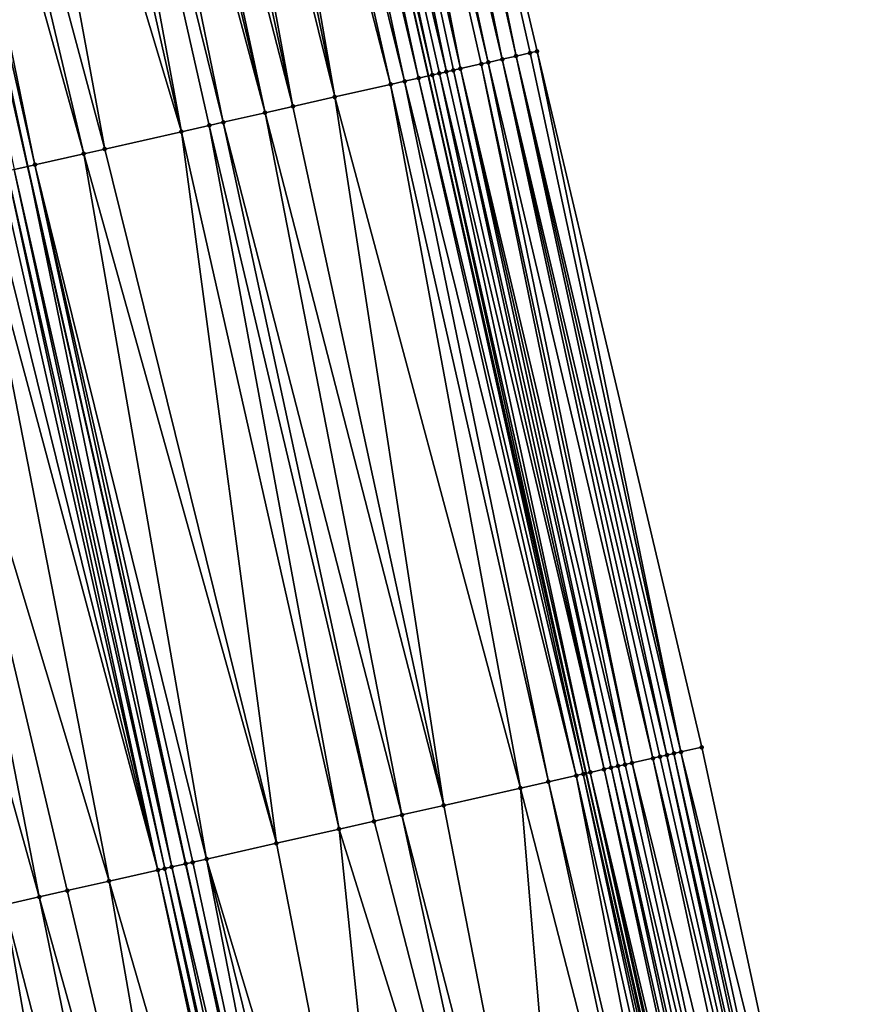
# Model space of a CAD drawing. Header units: feet. Extents: x 2004186 to 2014793, y 836912 to 864902.
# Tile 852 of 974: x 2004340 to 2004364, y 859690 to 859717. Entities that reach past the tile are written whole.
import ezdxf

# ---------------------------------------------------------------- set-up
doc = ezdxf.new("R2010")
doc.units = ezdxf.units.FT
doc.header["$LTSCALE"] = 100
doc.header["$MEASUREMENT"] = 0
for name, color, linetype, lineweight in [('EP_Travel Lane', 5, 'Continuous', 40), ('GPL_Skip Line', 2, 'Continuous', 40), ('Road Shots', 4, 'Continuous', 200), ('Road X-Section', 30, 'Continuous', 13)]:
    doc.layers.add(name, color=color, linetype=linetype, lineweight=lineweight)
doc.layers.add('I-77 SB_MM21-27-Surface-Border', color=7, linetype='Continuous')
doc.layers.add('I-77 SB_MM21-27-Surface-TIN', color=7, linetype='Continuous')

msp = doc.modelspace()

# ---------------------------------------------------------------- linework, layer by layer
at = {"layer": 'EP_Travel Lane'}
msp.add_polyline3d([(2004394.028624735, 859540.9054419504, 443.790683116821), (2004389.021615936, 859560.2676880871, 443.6073706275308), (2004384.070726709, 859579.4665807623, 443.4164392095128), (2004379.31729616, 859598.892573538, 443.2255498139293), (2004374.563869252, 859618.3185514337, 443.0329078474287), (2004369.810325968, 859637.7450049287, 442.8962824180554), (2004365.101397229, 859656.9891307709, 442.7436499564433), (2004360.68665407, 859676.4951292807, 442.5776442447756), (2004356.274739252, 859696.0019191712, 442.4348379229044), (2004351.862804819, 859715.5087957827, 442.3059902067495), (2004347.450813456, 859735.015924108, 442.2176463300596), (2004343.332873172, 859754.4461153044, 442.1139658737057), (2004339.193966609, 859774.0130832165, 442.0454453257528), (2004335.055049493, 859793.5801010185, 441.9940504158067), (2004330.916120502, 859813.1471749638, 441.9619321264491)], dxfattribs=at)
at = {"layer": 'GPL_Skip Line'}
msp.add_polyline3d([(2004382.848236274, 859538.0100961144, 444.2493343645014), (2004377.827073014, 859557.3686604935, 444.0649682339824), (2004372.82335508, 859576.7315324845, 443.871748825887), (2004368.091136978, 859596.1627890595, 443.6917296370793), (2004363.358942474, 859615.5939487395, 443.5003008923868), (2004358.626712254, 859635.0252550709, 443.3261405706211), (2004353.897575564, 859654.4575542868, 443.1810978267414), (2004349.484975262, 859673.9640739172, 443.0206597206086), (2004345.072343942, 859693.4707306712, 442.8822871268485), (2004340.659691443, 859712.9774810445, 442.7589795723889), (2004336.246989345, 859732.4844506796, 442.670955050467), (2004332.061993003, 859752.0414324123, 442.5726019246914), (2004327.8865465, 859771.6006229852, 442.5116710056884), (2004323.711088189, 859791.1598688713, 442.4697393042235), (2004319.535634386, 859810.7190936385, 442.4205535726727)], dxfattribs=at)
at = {"layer": 'I-77 SB_MM21-27-Surface-Border', "color": 3, "linetype": 'ByBlock', "lineweight": -2}
msp.add_polyline3d([(2004331.467112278, 859813.264646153, 441.9116234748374), (2004336.620596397, 859793.9138843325, 441.8542101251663), (2004341.578468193, 859774.5214592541, 441.8281914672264), (2004345.949507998, 859755.0040210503, 441.8883311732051), (2004350.293128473, 859735.6571461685, 441.9509017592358), (2004354.90093184, 859716.1941710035, 442.0175414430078), (2004359.508648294, 859696.7315800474, 442.1460058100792), (2004363.726179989, 859677.1809215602, 442.3045980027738), (2004368.13875957, 859657.6744935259, 442.4797731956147), (2004372.813527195, 859638.4740690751, 442.6378784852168), (2004377.5458314, 859619.0424589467, 442.7762663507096), (2004381.889354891, 859599.5167748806, 442.9822726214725), (2004385.455370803, 859579.8027218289, 443.2974816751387), (2004390.605744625, 859560.6770719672, 443.4571800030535), (2004395.4332121, 859541.2686868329, 443.6834630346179)], dxfattribs=at)
at = {"layer": 'I-77 SB_MM21-27-Surface-TIN', "color": 128, "linetype": 'ByBlock', "lineweight": -2}
for points in [[(2004349.902934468, 859735.5691195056, 441.9876012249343), (2004349.317653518, 859735.4370350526, 442.0354962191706), (2004353.925456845, 859715.974060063, 442.1021641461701)], [(2004349.902934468, 859735.5691195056, 441.9876012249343), (2004354.315639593, 859716.0621364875, 442.0734721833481), (2004350.293128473, 859735.6571461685, 441.9509017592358)], [(2004349.902934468, 859735.5691195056, 441.9876012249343), (2004353.925456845, 859715.974060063, 442.1021641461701), (2004354.315639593, 859716.0621364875, 442.0734721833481)], [(2004350.293128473, 859735.6571461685, 441.9509017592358), (2004354.705831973, 859716.1501703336, 442.0379286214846), (2004354.90093184, 859716.1941710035, 442.0175414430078)], [(2004350.293128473, 859735.6571461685, 441.9509017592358), (2004354.315639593, 859716.0621364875, 442.0734721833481), (2004354.705831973, 859716.1501703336, 442.0379286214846)], [(2004348.34215579, 859735.2170246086, 442.1362905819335), (2004347.756863, 859735.0849924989, 442.1926085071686), (2004352.364641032, 859715.622129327, 442.2772698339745)], [(2004348.927459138, 859735.3490100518, 442.0724631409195), (2004348.34215579, 859735.2170246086, 442.1362905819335), (2004352.754843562, 859715.7101183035, 442.2345059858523)], [(2004348.34215579, 859735.2170246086, 442.1362905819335), (2004352.559740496, 859715.6661317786, 442.2571693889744), (2004352.754843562, 859715.7101183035, 442.2345059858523)], [(2004348.34215579, 859735.2170246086, 442.1362905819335), (2004352.364641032, 859715.622129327, 442.2772698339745), (2004352.559740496, 859715.6661317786, 442.2571693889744)], [(2004349.317653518, 859735.4370350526, 442.0354962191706), (2004348.927459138, 859735.3490100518, 442.0724631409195), (2004353.535264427, 859715.8860263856, 442.137734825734)], [(2004348.927459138, 859735.3490100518, 442.0724631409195), (2004353.340161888, 859715.8420375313, 442.1600233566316), (2004353.535264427, 859715.8860263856, 442.137734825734)], [(2004348.927459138, 859735.3490100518, 442.0724631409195), (2004352.754843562, 859715.7101183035, 442.2345059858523), (2004353.340161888, 859715.8420375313, 442.1600233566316)], [(2004349.317653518, 859735.4370350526, 442.0354962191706), (2004353.535264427, 859715.8860263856, 442.137734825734), (2004353.925456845, 859715.974060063, 442.1021641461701)], [(2004346.976499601, 859734.9088303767, 442.2485002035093), (2004346.391243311, 859734.7766369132, 442.2788535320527), (2004351.19411027, 859715.3578227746, 442.3509101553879)], [(2004347.366675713, 859734.9969361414, 442.2245296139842), (2004346.976499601, 859734.9088303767, 442.2485002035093), (2004351.584285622, 859715.4459318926, 442.3274791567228)], [(2004346.976499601, 859734.9088303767, 442.2485002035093), (2004351.19411027, 859715.3578227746, 442.3509101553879), (2004351.584285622, 859715.4459318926, 442.3274791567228)], [(2004347.366675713, 859734.9969361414, 442.2245296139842), (2004351.862804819, 859715.5087957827, 442.3059902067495), (2004347.450813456, 859735.015924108, 442.2176463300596)], [(2004347.366675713, 859734.9969361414, 442.2245296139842), (2004351.584285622, 859715.4459318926, 442.3274791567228), (2004351.862804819, 859715.5087957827, 442.3059902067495)], [(2004347.756863, 859735.0849924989, 442.1926085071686), (2004347.450813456, 859735.015924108, 442.2176463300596), (2004351.974470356, 859715.5339995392, 442.2973747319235)], [(2004351.974470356, 859715.5339995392, 442.2973747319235), (2004347.450813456, 859735.015924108, 442.2176463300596), (2004351.862804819, 859715.5087957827, 442.3059902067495)], [(2004347.756863, 859735.0849924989, 442.1926085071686), (2004352.169549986, 859715.578089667, 442.2913828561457), (2004352.364641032, 859715.622129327, 442.2772698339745)], [(2004347.756863, 859735.0849924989, 442.1926085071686), (2004351.974470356, 859715.5339995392, 442.2973747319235), (2004352.169549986, 859715.578089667, 442.2913828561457)], [(2004345.805997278, 859734.6443981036, 442.3019098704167), (2004345.220749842, 859734.5121654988, 442.3259646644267), (2004349.243281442, 859714.9170652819, 442.4339663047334)], [(2004346.391243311, 859734.7766369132, 442.2788535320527), (2004345.805997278, 859734.6443981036, 442.3019098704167), (2004350.803940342, 859715.2696896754, 442.3704821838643)], [(2004345.805997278, 859734.6443981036, 442.3019098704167), (2004349.243281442, 859714.9170652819, 442.4339663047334), (2004350.803940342, 859715.2696896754, 442.3704821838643)], [(2004346.391243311, 859734.7766369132, 442.2788535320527), (2004350.803940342, 859715.2696896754, 442.3704821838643), (2004351.19411027, 859715.3578227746, 442.3509101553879)], [(2004345.220749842, 859734.5121654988, 442.3259646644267), (2004344.440424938, 859734.3358332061, 442.3544729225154), (2004349.243281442, 859714.9170652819, 442.4339663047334)], [(2004343.855178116, 859734.2035978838, 442.3780904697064), (2004343.074853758, 859734.0272631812, 442.4062109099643), (2004348.072788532, 859714.6525913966, 442.4806798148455)], [(2004344.440424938, 859734.3358332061, 442.3544729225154), (2004343.855178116, 859734.2035978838, 442.3780904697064), (2004348.072788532, 859714.6525913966, 442.4806798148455)], [(2004344.440424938, 859734.3358332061, 442.3544729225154), (2004348.072788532, 859714.6525913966, 442.4806798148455), (2004349.243281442, 859714.9170652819, 442.4339663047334)], [(2004342.099448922, 859733.8068420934, 442.4409255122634), (2004341.31912127, 859733.6305219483, 442.4713885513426), (2004346.12197787, 859714.2117536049, 442.5508144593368)], [(2004342.684689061, 859733.9391069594, 442.4220620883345), (2004342.099448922, 859733.8068420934, 442.4409255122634), (2004347.292460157, 859714.4762744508, 442.5116577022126)], [(2004342.099448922, 859733.8068420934, 442.4409255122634), (2004346.12197787, 859714.2117536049, 442.5508144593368), (2004347.292460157, 859714.4762744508, 442.5116577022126)], [(2004343.074853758, 859734.0272631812, 442.4062109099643), (2004342.684689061, 859733.9391069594, 442.4220620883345), (2004347.292460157, 859714.4762744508, 442.5116577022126)], [(2004343.074853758, 859734.0272631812, 442.4062109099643), (2004347.292460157, 859714.4762744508, 442.5116577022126), (2004348.072788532, 859714.6525913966, 442.4806798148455)], [(2004341.31912127, 859733.6305219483, 442.4713885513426), (2004340.538795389, 859733.4541939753, 442.5005919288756), (2004344.951488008, 859713.947266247, 442.5953600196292)], [(2004341.31912127, 859733.6305219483, 442.4713885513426), (2004345.731812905, 859714.1235985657, 442.5668559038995), (2004346.12197787, 859714.2117536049, 442.5508144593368)], [(2004341.31912127, 859733.6305219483, 442.4713885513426), (2004344.951488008, 859713.947266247, 442.5953600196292), (2004345.731812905, 859714.1235985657, 442.5668559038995)], [(2004340.538795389, 859733.4541939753, 442.5005919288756), (2004339.173221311, 859733.1456367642, 442.5543918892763), (2004344.951488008, 859713.947266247, 442.5953600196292)], [(2004339.173221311, 859733.1456367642, 442.5543918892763), (2004337.612565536, 859732.7929985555, 442.6156528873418), (2004342.805582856, 859713.4624040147, 442.6820566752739)], [(2004339.173221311, 859733.1456367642, 442.5543918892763), (2004342.805582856, 859713.4624040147, 442.6820566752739), (2004344.951488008, 859713.947266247, 442.5953600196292)], [(2004337.612565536, 859732.7929985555, 442.6156528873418), (2004336.832236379, 859732.6166850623, 442.6471863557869), (2004342.220339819, 859713.3301519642, 442.7029823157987)], [(2004337.612565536, 859732.7929985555, 442.6156528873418), (2004342.220339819, 859713.3301519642, 442.7029823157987), (2004342.805582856, 859713.4624040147, 442.6820566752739)], [(2004336.442070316, 859732.5285348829, 442.6640098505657), (2004336.246989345, 859732.4844506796, 442.670955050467), (2004340.659691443, 859712.9774810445, 442.7589795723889)], [(2004340.269533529, 859712.8892948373, 442.7700055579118), (2004340.659691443, 859712.9774810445, 442.7589795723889), (2004336.246989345, 859732.4844506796, 442.670955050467)], [(2004336.832236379, 859732.6166850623, 442.6471863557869), (2004336.442070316, 859732.5285348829, 442.6640098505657), (2004340.8547704, 859713.021574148, 442.7534665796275)], [(2004336.442070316, 859732.5285348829, 442.6640098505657), (2004340.659691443, 859712.9774810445, 442.7589795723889), (2004340.8547704, 859713.021574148, 442.7534665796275)], [(2004336.832236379, 859732.6166850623, 442.6471863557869), (2004340.8547704, 859713.021574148, 442.7534665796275), (2004342.220339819, 859713.3301519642, 442.7029823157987)], [(2004354.705831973, 859716.1501703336, 442.0379286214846), (2004358.923356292, 859696.599544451, 442.2017627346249), (2004354.90093184, 859716.1941710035, 442.0175414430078)], [(2004354.90093184, 859716.1941710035, 442.0175414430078), (2004358.923356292, 859696.599544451, 442.2017627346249), (2004359.508648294, 859696.7315800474, 442.1460058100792)], [(2004353.925456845, 859715.974060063, 442.1021641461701), (2004353.535264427, 859715.8860263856, 442.137734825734), (2004358.143019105, 859696.4232664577, 442.2390088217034)], [(2004354.315639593, 859716.0621364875, 442.0734721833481), (2004353.925456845, 859715.974060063, 442.1021641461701), (2004358.533181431, 859696.5114331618, 442.2248443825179)], [(2004353.925456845, 859715.974060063, 442.1021641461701), (2004358.338109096, 859696.4673107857, 442.2256469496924), (2004358.533181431, 859696.5114331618, 442.2248443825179)], [(2004353.925456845, 859715.974060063, 442.1021641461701), (2004358.143019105, 859696.4232664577, 442.2390088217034), (2004358.338109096, 859696.4673107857, 442.2256469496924)], [(2004354.705831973, 859716.1501703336, 442.0379286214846), (2004354.315639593, 859716.0621364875, 442.0734721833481), (2004358.923356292, 859696.599544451, 442.2017627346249)], [(2004354.315639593, 859716.0621364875, 442.0734721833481), (2004358.728263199, 859696.555513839, 442.2173317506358), (2004358.923356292, 859696.599544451, 442.2017627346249)], [(2004354.315639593, 859716.0621364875, 442.0734721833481), (2004358.533181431, 859696.5114331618, 442.2248443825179), (2004358.728263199, 859696.555513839, 442.2173317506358)], [(2004352.364641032, 859715.622129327, 442.2772698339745), (2004352.169549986, 859715.578089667, 442.2913828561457), (2004356.777305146, 859696.1153276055, 442.3923136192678)], [(2004352.559740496, 859715.6661317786, 442.2571693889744), (2004352.364641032, 859715.622129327, 442.2772698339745), (2004356.777305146, 859696.1153276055, 442.3923136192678)], [(2004352.754843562, 859715.7101183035, 442.2345059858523), (2004352.559740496, 859715.6661317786, 442.2571693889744), (2004356.972400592, 859696.1593478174, 442.3750710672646)], [(2004352.559740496, 859715.6661317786, 442.2571693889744), (2004356.777305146, 859696.1153276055, 442.3923136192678), (2004356.972400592, 859696.1593478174, 442.3750710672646)], [(2004353.340161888, 859715.8420375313, 442.1600233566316), (2004352.754843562, 859715.7101183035, 442.2345059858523), (2004357.362619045, 859696.2472664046, 442.3209802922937)], [(2004352.754843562, 859715.7101183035, 442.2345059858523), (2004357.167508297, 859696.2033138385, 442.3491082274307), (2004357.362619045, 859696.2472664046, 442.3209802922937)], [(2004352.754843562, 859715.7101183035, 442.2345059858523), (2004356.972400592, 859696.1593478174, 442.3750710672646), (2004357.167508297, 859696.2033138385, 442.3491082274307)], [(2004353.535264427, 859715.8860263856, 442.137734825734), (2004353.340161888, 859715.8420375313, 442.1600233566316), (2004357.55772542, 859696.2912383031, 442.2959632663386)], [(2004353.340161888, 859715.8420375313, 442.1600233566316), (2004357.362619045, 859696.2472664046, 442.3209802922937), (2004357.55772542, 859696.2912383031, 442.2959632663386)], [(2004353.535264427, 859715.8860263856, 442.137734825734), (2004357.55772542, 859696.2912383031, 442.2959632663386), (2004358.143019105, 859696.4232664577, 442.2390088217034)], [(2004351.19411027, 859715.3578227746, 442.3509101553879), (2004350.803940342, 859715.2696896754, 442.3704821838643), (2004355.216574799, 859695.7630190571, 442.5066228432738)], [(2004351.584285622, 859715.4459318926, 442.3274791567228), (2004351.19411027, 859715.3578227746, 442.3509101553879), (2004355.996923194, 859695.9392475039, 442.461403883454)], [(2004351.19411027, 859715.3578227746, 442.3509101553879), (2004355.216574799, 859695.7630190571, 442.5066228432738), (2004355.996923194, 859695.9392475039, 442.461403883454)], [(2004351.584285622, 859715.4459318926, 442.3274791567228), (2004356.192019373, 859695.9832644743, 442.4436397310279), (2004351.862804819, 859715.5087957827, 442.3059902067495)], [(2004351.584285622, 859715.4459318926, 442.3274791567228), (2004355.996923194, 859695.9392475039, 442.461403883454), (2004356.192019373, 859695.9832644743, 442.4436397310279)], [(2004351.974470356, 859715.5339995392, 442.2973747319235), (2004351.862804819, 859715.5087957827, 442.3059902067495), (2004356.274739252, 859696.0019191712, 442.4348379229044)], [(2004356.192019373, 859695.9832644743, 442.4436397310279), (2004356.274739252, 859696.0019191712, 442.4348379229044), (2004351.862804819, 859715.5087957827, 442.3059902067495)], [(2004352.169549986, 859715.578089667, 442.2913828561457), (2004351.974470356, 859715.5339995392, 442.2973747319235), (2004356.387119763, 859696.0272628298, 442.4228800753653)], [(2004351.974470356, 859715.5339995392, 442.2973747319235), (2004356.274739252, 859696.0019191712, 442.4348379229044), (2004356.387119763, 859696.0272628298, 442.4228800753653)], [(2004352.169549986, 859715.578089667, 442.2913828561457), (2004356.387119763, 859696.0272628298, 442.4228800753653), (2004356.777305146, 859696.1153276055, 442.3923136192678)], [(2004350.803940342, 859715.2696896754, 442.3704821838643), (2004349.243281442, 859714.9170652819, 442.4339663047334), (2004354.436242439, 859695.5867197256, 442.5404352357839)], [(2004350.803940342, 859715.2696896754, 442.3704821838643), (2004354.436242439, 859695.5867197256, 442.5404352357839), (2004355.216574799, 859695.7630190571, 442.5066228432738)], [(2004349.243281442, 859714.9170652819, 442.4339663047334), (2004348.072788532, 859714.6525913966, 442.4806798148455), (2004352.290344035, 859695.1018276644, 442.6223320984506)], [(2004349.243281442, 859714.9170652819, 442.4339663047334), (2004352.290344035, 859695.1018276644, 442.6223320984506), (2004354.436242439, 859695.5867197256, 442.5404352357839)], [(2004348.072788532, 859714.6525913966, 442.4806798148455), (2004347.292460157, 859714.4762744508, 442.5116577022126), (2004352.290344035, 859695.1018276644, 442.6223320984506)], [(2004347.292460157, 859714.4762744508, 442.5116577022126), (2004346.12197787, 859714.2117536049, 442.5508144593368), (2004351.119861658, 859694.8373072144, 442.6615526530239)], [(2004347.292460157, 859714.4762744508, 442.5116577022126), (2004351.119861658, 859694.8373072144, 442.6615526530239), (2004352.290344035, 859695.1018276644, 442.6223320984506)], [(2004345.731812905, 859714.1235985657, 442.5668559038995), (2004344.951488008, 859713.947266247, 442.5953600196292), (2004349.364131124, 859694.4405573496, 442.7253413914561)], [(2004346.12197787, 859714.2117536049, 442.5508144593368), (2004345.731812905, 859714.1235985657, 442.5668559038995), (2004350.339536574, 859694.660975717, 442.6901889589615)], [(2004345.731812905, 859714.1235985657, 442.5668559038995), (2004349.364131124, 859694.4405573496, 442.7253413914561), (2004350.339536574, 859694.660975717, 442.6901889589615)], [(2004346.12197787, 859714.2117536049, 442.5508144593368), (2004350.339536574, 859694.660975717, 442.6901889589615), (2004351.119861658, 859694.8373072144, 442.6615526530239)], [(2004344.951488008, 859713.947266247, 442.5953600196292), (2004342.805582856, 859713.4624040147, 442.6820566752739), (2004347.608397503, 859694.0438211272, 442.791325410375)], [(2004344.951488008, 859713.947266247, 442.5953600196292), (2004347.608397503, 859694.0438211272, 442.791325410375), (2004349.364131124, 859694.4405573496, 442.7253413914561)], [(2004342.805582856, 859713.4624040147, 442.6820566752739), (2004342.220339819, 859713.3301519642, 442.7029823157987), (2004347.608397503, 859694.0438211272, 442.791325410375)], [(2004342.220339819, 859713.3301519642, 442.7029823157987), (2004340.8547704, 859713.021574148, 442.7534665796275), (2004345.657586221, 859693.6029860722, 442.8619005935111)], [(2004342.220339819, 859713.3301519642, 442.7029823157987), (2004345.657586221, 859693.6029860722, 442.8619005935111), (2004347.608397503, 859694.0438211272, 442.791325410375)], [(2004340.269533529, 859712.8892948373, 442.7700055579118), (2004340.074462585, 859712.8451663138, 442.7698189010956), (2004344.48711316, 859693.3384244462, 442.8944952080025)], [(2004340.269533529, 859712.8892948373, 442.7700055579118), (2004344.682185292, 859693.3825477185, 442.8938368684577), (2004340.659691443, 859712.9774810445, 442.7589795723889)], [(2004340.269533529, 859712.8892948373, 442.7700055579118), (2004344.48711316, 859693.3384244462, 442.8944952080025), (2004344.682185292, 859693.3825477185, 442.8938368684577)], [(2004340.8547704, 859713.021574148, 442.7534665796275), (2004340.659691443, 859712.9774810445, 442.7589795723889), (2004345.072343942, 859693.4707306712, 442.8822871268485)], [(2004344.682185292, 859693.3825477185, 442.8938368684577), (2004345.072343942, 859693.4707306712, 442.8822871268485), (2004340.659691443, 859712.9774810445, 442.7589795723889)], [(2004340.8547704, 859713.021574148, 442.7534665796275), (2004345.072343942, 859693.4707306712, 442.8822871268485), (2004345.267428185, 859693.5148004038, 442.8730133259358)], [(2004340.8547704, 859713.021574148, 442.7534665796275), (2004345.267428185, 859693.5148004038, 442.8730133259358), (2004345.657586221, 859693.6029860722, 442.8619005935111)], [(2004339.099056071, 859712.6247526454, 442.8057273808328), (2004337.148228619, 859712.1839890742, 442.887805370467), (2004342.926455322, 859692.9857953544, 442.9572234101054)], [(2004339.489222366, 859712.7129018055, 442.7887398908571), (2004339.099056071, 859712.6247526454, 442.8057273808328), (2004344.292033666, 859693.2943337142, 442.900389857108)], [(2004339.099056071, 859712.6247526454, 442.8057273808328), (2004342.926455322, 859692.9857953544, 442.9572234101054), (2004344.292033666, 859693.2943337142, 442.900389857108)], [(2004339.87938548, 859712.8010650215, 442.7740142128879), (2004339.489222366, 859712.7129018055, 442.7887398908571), (2004344.292033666, 859693.2943337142, 442.900389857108)], [(2004340.074462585, 859712.8451663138, 442.7698189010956), (2004339.87938548, 859712.8010650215, 442.7740142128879), (2004344.292033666, 859693.2943337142, 442.900389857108)], [(2004340.074462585, 859712.8451663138, 442.7698189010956), (2004344.292033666, 859693.2943337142, 442.900389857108), (2004344.48711316, 859693.3384244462, 442.8944952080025)], [(2004337.148228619, 859712.1839890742, 442.887805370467), (2004335.587563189, 859711.831393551, 442.9559352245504), (2004340.975630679, 859692.5450193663, 443.0373034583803)], [(2004337.148228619, 859712.1839890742, 442.887805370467), (2004341.755963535, 859692.7213165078, 443.0031387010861), (2004342.926455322, 859692.9857953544, 442.9572234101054)], [(2004337.148228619, 859712.1839890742, 442.887805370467), (2004340.975630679, 859692.5450193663, 443.0373034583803), (2004341.755963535, 859692.7213165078, 443.0031387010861)], [(2004335.587563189, 859711.831393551, 442.9559352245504), (2004340.000216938, 859692.3246376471, 443.0783532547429), (2004340.975630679, 859692.5450193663, 443.0373034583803)], [(2004358.923356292, 859696.599544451, 442.2017627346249), (2004363.726179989, 859677.1809215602, 442.3045980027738), (2004359.508648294, 859696.7315800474, 442.1460058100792)], [(2004358.143019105, 859696.4232664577, 442.2390088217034), (2004357.55772542, 859696.2912383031, 442.2959632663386), (2004362.360538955, 859676.8726603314, 442.4060264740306)], [(2004358.338109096, 859696.4673107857, 442.2256469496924), (2004358.143019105, 859696.4232664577, 442.2390088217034), (2004362.750728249, 859676.9607078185, 442.3726780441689)], [(2004358.143019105, 859696.4232664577, 442.2390088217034), (2004362.360538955, 859676.8726603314, 442.4060264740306), (2004362.750728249, 859676.9607078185, 442.3726780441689)], [(2004358.533181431, 859696.5114331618, 442.2248443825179), (2004358.338109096, 859696.4673107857, 442.2256469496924), (2004362.750728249, 859676.9607078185, 442.3726780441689)], [(2004358.728263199, 859696.555513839, 442.2173317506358), (2004358.533181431, 859696.5114331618, 442.2248443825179), (2004362.945800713, 859677.0048296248, 442.3717838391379)], [(2004358.533181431, 859696.5114331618, 442.2248443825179), (2004362.750728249, 859676.9607078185, 442.3726780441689), (2004362.945800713, 859677.0048296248, 442.3717838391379)], [(2004358.923356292, 859696.599544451, 442.2017627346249), (2004358.728263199, 859696.555513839, 442.2173317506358), (2004363.140891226, 859677.0488716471, 442.3580510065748)], [(2004358.728263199, 859696.555513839, 442.2173317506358), (2004362.945800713, 859677.0048296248, 442.3717838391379), (2004363.140891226, 859677.0488716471, 442.3580510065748)], [(2004358.923356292, 859696.599544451, 442.2017627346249), (2004363.140891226, 859677.0488716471, 442.3580510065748), (2004363.726179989, 859677.1809215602, 442.3045980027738)], [(2004356.777305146, 859696.1153276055, 442.3923136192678), (2004356.387119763, 859696.0272628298, 442.4228800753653), (2004360.994840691, 859676.5646520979, 442.5481662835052)], [(2004356.972400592, 859696.1593478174, 442.3750710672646), (2004356.777305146, 859696.1153276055, 442.3923136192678), (2004361.189931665, 859676.6086920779, 442.5341048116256)], [(2004356.777305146, 859696.1153276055, 442.3923136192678), (2004360.994840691, 859676.5646520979, 442.5481662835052), (2004361.189931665, 859676.6086920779, 442.5341048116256)], [(2004357.167508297, 859696.2033138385, 442.3491082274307), (2004356.972400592, 859696.1593478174, 442.3750710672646), (2004361.385027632, 859676.6527099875, 442.516491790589)], [(2004356.972400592, 859696.1593478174, 442.3750710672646), (2004361.189931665, 859676.6086920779, 442.5341048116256), (2004361.385027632, 859676.6527099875, 442.516491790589)], [(2004357.362619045, 859696.2472664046, 442.3209802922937), (2004357.167508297, 859696.2033138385, 442.3491082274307), (2004361.775245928, 859676.7406292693, 442.4625128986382)], [(2004357.167508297, 859696.2033138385, 442.3491082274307), (2004361.385027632, 859676.6527099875, 442.516491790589), (2004361.775245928, 859676.7406292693, 442.4625128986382)], [(2004357.55772542, 859696.2912383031, 442.2959632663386), (2004357.362619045, 859696.2472664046, 442.3209802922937), (2004361.775245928, 859676.7406292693, 442.4625128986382)], [(2004357.55772542, 859696.2912383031, 442.2959632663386), (2004361.775245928, 859676.7406292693, 442.4625128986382), (2004362.360538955, 859676.8726603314, 442.4060264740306)], [(2004355.996923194, 859695.9392475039, 442.461403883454), (2004355.216574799, 859695.7630190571, 442.5066228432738), (2004359.824290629, 859676.30043086, 442.6355350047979)], [(2004356.192019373, 859695.9832644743, 442.4436397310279), (2004355.996923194, 859695.9392475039, 442.461403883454), (2004360.409550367, 859676.4326090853, 442.6027296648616)], [(2004355.996923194, 859695.9392475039, 442.461403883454), (2004359.824290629, 859676.30043086, 442.6355350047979), (2004360.409550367, 859676.4326090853, 442.6027296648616)], [(2004356.192019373, 859695.9832644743, 442.4436397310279), (2004360.604644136, 859676.47663671, 442.5866800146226), (2004356.274739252, 859696.0019191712, 442.4348379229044)], [(2004356.192019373, 859695.9832644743, 442.4436397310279), (2004360.409550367, 859676.4326090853, 442.6027296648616), (2004360.604644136, 859676.47663671, 442.5866800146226)], [(2004356.387119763, 859696.0272628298, 442.4228800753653), (2004356.274739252, 859696.0019191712, 442.4348379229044), (2004360.68665407, 859676.4951292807, 442.5776442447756)], [(2004360.604644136, 859676.47663671, 442.5866800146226), (2004360.68665407, 859676.4951292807, 442.5776442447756), (2004356.274739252, 859696.0019191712, 442.4348379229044)], [(2004356.387119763, 859696.0272628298, 442.4228800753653), (2004360.68665407, 859676.4951292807, 442.5776442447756), (2004360.799745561, 859676.5206304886, 442.5651839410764)], [(2004356.387119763, 859696.0272628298, 442.4228800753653), (2004360.799745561, 859676.5206304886, 442.5651839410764), (2004360.994840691, 859676.5646520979, 442.5481662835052)], [(2004354.436242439, 859695.5867197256, 442.5404352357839), (2004352.290344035, 859695.1018276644, 442.6223320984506), (2004356.117725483, 859675.4629490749, 442.7864941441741)], [(2004355.216574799, 859695.7630190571, 442.5066228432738), (2004354.436242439, 859695.5867197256, 442.5404352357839), (2004359.434121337, 859676.212294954, 442.6546552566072)], [(2004354.436242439, 859695.5867197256, 442.5404352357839), (2004356.117725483, 859675.4629490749, 442.7864941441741), (2004359.434121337, 859676.212294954, 442.6546552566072)], [(2004355.216574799, 859695.7630190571, 442.5066228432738), (2004359.434121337, 859676.212294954, 442.6546552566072), (2004359.824290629, 859676.30043086, 442.6355350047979)], [(2004352.290344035, 859695.1018276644, 442.6223320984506), (2004351.119861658, 859694.8373072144, 442.6615526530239), (2004356.117725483, 859675.4629490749, 442.7864941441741)], [(2004351.119861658, 859694.8373072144, 442.6615526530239), (2004350.339536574, 859694.660975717, 442.6901889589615), (2004355.337404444, 859675.2865996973, 442.8122530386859)], [(2004351.119861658, 859694.8373072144, 442.6615526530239), (2004355.337404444, 859675.2865996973, 442.8122530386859), (2004356.117725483, 859675.4629490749, 442.7864941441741)], [(2004349.364131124, 859694.4405573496, 442.7253413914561), (2004347.608397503, 859694.0438211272, 442.791325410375), (2004351.435779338, 859674.4049408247, 442.9552106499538)], [(2004350.339536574, 859694.660975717, 442.6901889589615), (2004349.364131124, 859694.4405573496, 442.7253413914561), (2004355.337404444, 859675.2865996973, 442.8122530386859)], [(2004349.364131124, 859694.4405573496, 442.7253413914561), (2004351.435779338, 859674.4049408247, 442.9552106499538), (2004355.337404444, 859675.2865996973, 442.8122530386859)], [(2004347.608397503, 859694.0438211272, 442.791325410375), (2004345.657586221, 859693.6029860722, 442.8619005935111), (2004351.435779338, 859674.4049408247, 442.9552106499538)], [(2004345.657586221, 859693.6029860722, 442.8619005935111), (2004345.267428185, 859693.5148004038, 442.8730133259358), (2004349.484975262, 859673.9640739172, 443.0206597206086)], [(2004345.657586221, 859693.6029860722, 442.8619005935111), (2004349.484975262, 859673.9640739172, 443.0206597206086), (2004350.460372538, 859674.1845284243, 442.9913230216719)], [(2004345.657586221, 859693.6029860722, 442.8619005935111), (2004350.460372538, 859674.1845284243, 442.9913230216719), (2004351.435779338, 859674.4049408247, 442.9552106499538)], [(2004344.48711316, 859693.3384244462, 442.8944952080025), (2004344.292033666, 859693.2943337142, 442.900389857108), (2004348.704664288, 859673.7876800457, 443.0392587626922)], [(2004344.682185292, 859693.3825477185, 442.8938368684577), (2004344.48711316, 859693.3384244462, 442.8944952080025), (2004348.899744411, 859673.8317679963, 443.0329165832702)], [(2004344.48711316, 859693.3384244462, 442.8944952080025), (2004348.704664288, 859673.7876800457, 443.0392587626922), (2004348.899744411, 859673.8317679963, 443.0329165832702)], [(2004344.682185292, 859693.3825477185, 442.8938368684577), (2004349.289895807, 859673.9199830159, 443.0265270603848), (2004345.072343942, 859693.4707306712, 442.8822871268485)], [(2004344.682185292, 859693.3825477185, 442.8938368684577), (2004348.899744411, 859673.8317679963, 443.0329165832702), (2004349.289895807, 859673.9199830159, 443.0265270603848)], [(2004345.267428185, 859693.5148004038, 442.8730133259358), (2004345.072343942, 859693.4707306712, 442.8822871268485), (2004349.484975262, 859673.9640739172, 443.0206597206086)], [(2004349.289895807, 859673.9199830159, 443.0265270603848), (2004349.484975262, 859673.9640739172, 443.0206597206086), (2004345.072343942, 859693.4707306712, 442.8822871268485)], [(2004344.292033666, 859693.2943337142, 442.900389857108), (2004342.926455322, 859692.9857953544, 442.9572234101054), (2004348.50957935, 859673.7436133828, 443.0490264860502)], [(2004344.292033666, 859693.2943337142, 442.900389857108), (2004348.50957935, 859673.7436133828, 443.0490264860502), (2004348.704664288, 859673.7876800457, 443.0392587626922)], [(2004342.926455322, 859692.9857953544, 442.9572234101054), (2004341.755963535, 859692.7213165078, 443.0031387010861), (2004346.363677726, 859673.2587355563, 443.1332134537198)], [(2004342.926455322, 859692.9857953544, 442.9572234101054), (2004346.363677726, 859673.2587355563, 443.1332134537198), (2004348.50957935, 859673.7436133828, 443.0490264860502)], [(2004340.975630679, 859692.5450193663, 443.0373034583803), (2004340.000216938, 859692.3246376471, 443.0783532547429), (2004344.998099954, 859672.9501946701, 443.1896401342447)], [(2004341.755963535, 859692.7213165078, 443.0031387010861), (2004340.975630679, 859692.5450193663, 443.0373034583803), (2004346.363677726, 859673.2587355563, 443.1332134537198)], [(2004340.975630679, 859692.5450193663, 443.0373034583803), (2004344.998099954, 859672.9501946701, 443.1896401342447), (2004346.363677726, 859673.2587355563, 443.1332134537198)], [(2004340.000216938, 859692.3246376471, 443.0783532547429), (2004338.049397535, 859691.8838384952, 443.1547058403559), (2004343.43744688, 859672.5975445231, 443.2489797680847)], [(2004340.000216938, 859692.3246376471, 443.0783532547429), (2004343.43744688, 859672.5975445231, 443.2489797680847), (2004344.998099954, 859672.9501946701, 443.1896401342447)], [(2004338.049397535, 859691.8838384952, 443.1547058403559), (2004337.073991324, 859691.6634234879, 443.1903989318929), (2004343.43744688, 859672.5975445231, 443.2489797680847)], [(2004337.073991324, 859691.6634234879, 443.1903989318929), (2004340.316147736, 859671.892213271, 443.362677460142), (2004343.43744688, 859672.5975445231, 443.2489797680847)]]:
    msp.add_3dface(points, dxfattribs=at)
at = {"layer": 'Road Shots', "lineweight": 100}
for p in [(2004354.90093184, 859716.1941710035, 442.0175414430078), (2004353.925456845, 859715.974060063, 442.1021641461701), (2004354.315639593, 859716.0621364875, 442.0734721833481), (2004354.705831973, 859716.1501703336, 442.0379286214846), (2004352.364641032, 859715.622129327, 442.2772698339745), (2004352.559740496, 859715.6661317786, 442.2571693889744), (2004352.754843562, 859715.7101183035, 442.2345059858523), (2004353.340161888, 859715.8420375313, 442.1600233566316), (2004353.535264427, 859715.8860263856, 442.137734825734), (2004351.19411027, 859715.3578227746, 442.3509101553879), (2004351.584285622, 859715.4459318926, 442.3274791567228), (2004351.974470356, 859715.5339995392, 442.2973747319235), (2004352.169549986, 859715.578089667, 442.2913828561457), (2004350.803940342, 859715.2696896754, 442.3704821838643), (2004349.243281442, 859714.9170652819, 442.4339663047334), (2004348.072788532, 859714.6525913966, 442.4806798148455), (2004347.292460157, 859714.4762744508, 442.5116577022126), (2004345.731812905, 859714.1235985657, 442.5668559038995), (2004346.12197787, 859714.2117536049, 442.5508144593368), (2004344.951488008, 859713.947266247, 442.5953600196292), (2004342.805582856, 859713.4624040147, 442.6820566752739), (2004342.220339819, 859713.3301519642, 442.7029823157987), (2004340.8547704, 859713.021574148, 442.7534665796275), (2004359.508648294, 859696.7315800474, 442.1460058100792), (2004358.143019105, 859696.4232664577, 442.2390088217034), (2004358.338109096, 859696.4673107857, 442.2256469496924), (2004358.533181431, 859696.5114331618, 442.2248443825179), (2004358.728263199, 859696.555513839, 442.2173317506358), (2004358.923356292, 859696.599544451, 442.2017627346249), (2004356.777305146, 859696.1153276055, 442.3923136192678), (2004356.972400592, 859696.1593478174, 442.3750710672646), (2004357.167508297, 859696.2033138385, 442.3491082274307), (2004357.362619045, 859696.2472664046, 442.3209802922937), (2004357.55772542, 859696.2912383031, 442.2959632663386), (2004355.996923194, 859695.9392475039, 442.461403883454), (2004356.192019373, 859695.9832644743, 442.4436397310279), (2004356.387119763, 859696.0272628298, 442.4228800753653), (2004354.436242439, 859695.5867197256, 442.5404352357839), (2004355.216574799, 859695.7630190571, 442.5066228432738), (2004352.290344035, 859695.1018276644, 442.6223320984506), (2004351.119861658, 859694.8373072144, 442.6615526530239), (2004349.364131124, 859694.4405573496, 442.7253413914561), (2004350.339536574, 859694.660975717, 442.6901889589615), (2004347.608397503, 859694.0438211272, 442.791325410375), (2004345.657586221, 859693.6029860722, 442.8619005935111), (2004344.48711316, 859693.3384244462, 442.8944952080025), (2004344.682185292, 859693.3825477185, 442.8938368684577), (2004345.072343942, 859693.4707306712, 442.8822871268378), (2004345.267428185, 859693.5148004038, 442.8730133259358), (2004344.292033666, 859693.2943337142, 442.900389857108), (2004342.926455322, 859692.9857953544, 442.9572234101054), (2004340.975630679, 859692.5450193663, 443.0373034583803), (2004341.755963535, 859692.7213165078, 443.0031387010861)]:
    msp.add_point(p, dxfattribs=at)
at = {"layer": 'Road X-Section', "extrusion": (0.220632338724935, -0.9753362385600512, 0.006371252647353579), "elevation": -396284.0334191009, "flags": 128}
msp.add_lwpolyline([(2144614.493446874, 2968.202675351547), (2144614.893446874, 2968.190103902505), (2144615.093446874, 2968.181252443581), (2144615.293446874, 2968.175074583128), (2144615.493446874, 2968.171449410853), (2144616.293446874, 2968.165192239), (2144616.493446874, 2968.162195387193), (2144616.693446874, 2968.15476766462), (2144617.093446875, 2968.132957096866), (2144617.293446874, 2968.118471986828), (2144617.493446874, 2968.10965915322), (2144617.693446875, 2968.109842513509), (2144617.893446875, 2968.105029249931), (2144618.293446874, 2968.089061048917), (2144619.093446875, 2968.062871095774), (2144620.893446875, 2967.994816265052), (2144622.493446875, 2967.935253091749), (2144624.893446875, 2967.841869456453), (2144626.493446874, 2967.773738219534), (2144628.493446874, 2967.691658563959), (2144628.893446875, 2967.674670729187), (2144629.293446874, 2967.659944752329), (2144629.493446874, 2967.655749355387), (2144629.693446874, 2967.655936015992), (2144630.293446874, 2967.639396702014), (2144631.693446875, 2967.588911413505), (2144632.293446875, 2967.56798534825), (2144634.493446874, 2967.481286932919), (2144635.293446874, 2967.45278223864), (2144635.693446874, 2967.436740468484), (2144636.893446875, 2967.397582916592), (2144637.693446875, 2967.366604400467), (2144638.893446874, 2967.319889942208), (2144640.493446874, 2967.256404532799), (2144640.893446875, 2967.236832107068), (2144641.293446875, 2967.213400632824), (2144641.693446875, 2967.183295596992), (2144641.893446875, 2967.177303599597), (2144642.093446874, 2967.163190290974), (2144642.293446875, 2967.143089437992), (2144642.493446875, 2967.120425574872), (2144643.093446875, 2967.045941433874), (2144643.293446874, 2967.023652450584), (2144643.693446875, 2966.98808104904), (2144644.093446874, 2966.959388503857), (2144644.493446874, 2966.923844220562), (2144644.693446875, 2966.903456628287)], dxfattribs=at)
at = {"layer": 'Road X-Section', "extrusion": (0.2206323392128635, -0.9753362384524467, 0.006371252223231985), "elevation": -396264.0323488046, "flags": 128}
msp.add_lwpolyline([(2144614.493644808, 2968.187082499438), (2144614.893644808, 2968.176071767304), (2144615.093644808, 2968.165725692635), (2144615.493644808, 2968.152728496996), (2144615.693644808, 2968.146907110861), (2144615.893644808, 2968.145125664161), (2144616.293644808, 2968.149900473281), (2144616.493644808, 2968.148086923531), (2144616.893644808, 2968.129208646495), (2144617.093644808, 2968.115351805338), (2144617.293644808, 2968.097521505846), (2144617.493644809, 2968.095115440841), (2144617.693644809, 2968.100040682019), (2144618.093644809, 2968.084942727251), (2144618.693644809, 2968.071082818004), (2144619.093644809, 2968.057604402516), (2144620.293644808, 2968.007391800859), (2144621.893644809, 2967.948735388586), (2144622.893644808, 2967.913041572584), (2144624.893644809, 2967.836687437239), (2144625.893644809, 2967.795636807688), (2144626.693644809, 2967.76147135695), (2144627.893644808, 2967.715555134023), (2144629.293644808, 2967.658720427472), (2144629.493644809, 2967.652825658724), (2144629.693644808, 2967.652167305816), (2144630.093644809, 2967.640617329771), (2144630.293644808, 2967.631343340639), (2144630.693644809, 2967.620230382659), (2144632.693644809, 2967.549653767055), (2144634.493644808, 2967.483668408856), (2144635.493644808, 2967.448515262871), (2144636.293644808, 2967.419878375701), (2144637.493644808, 2967.380657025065), (2144639.693644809, 2967.298758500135), (2144640.493644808, 2967.264945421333), (2144641.293644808, 2967.219725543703), (2144641.493644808, 2967.201961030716), (2144641.693644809, 2967.181200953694), (2144642.093644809, 2967.150633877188), (2144642.293644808, 2967.13339097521), (2144642.493644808, 2967.107427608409), (2144642.693644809, 2967.079299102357), (2144642.893644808, 2967.05428156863), (2144643.493644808, 2966.997325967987), (2144643.693644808, 2966.98396382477), (2144643.893644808, 2966.983161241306), (2144644.093644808, 2966.975648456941), (2144644.293644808, 2966.960079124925), (2144644.893644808, 2966.904321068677)], dxfattribs=at)

doc.saveas('drawing.dxf')
